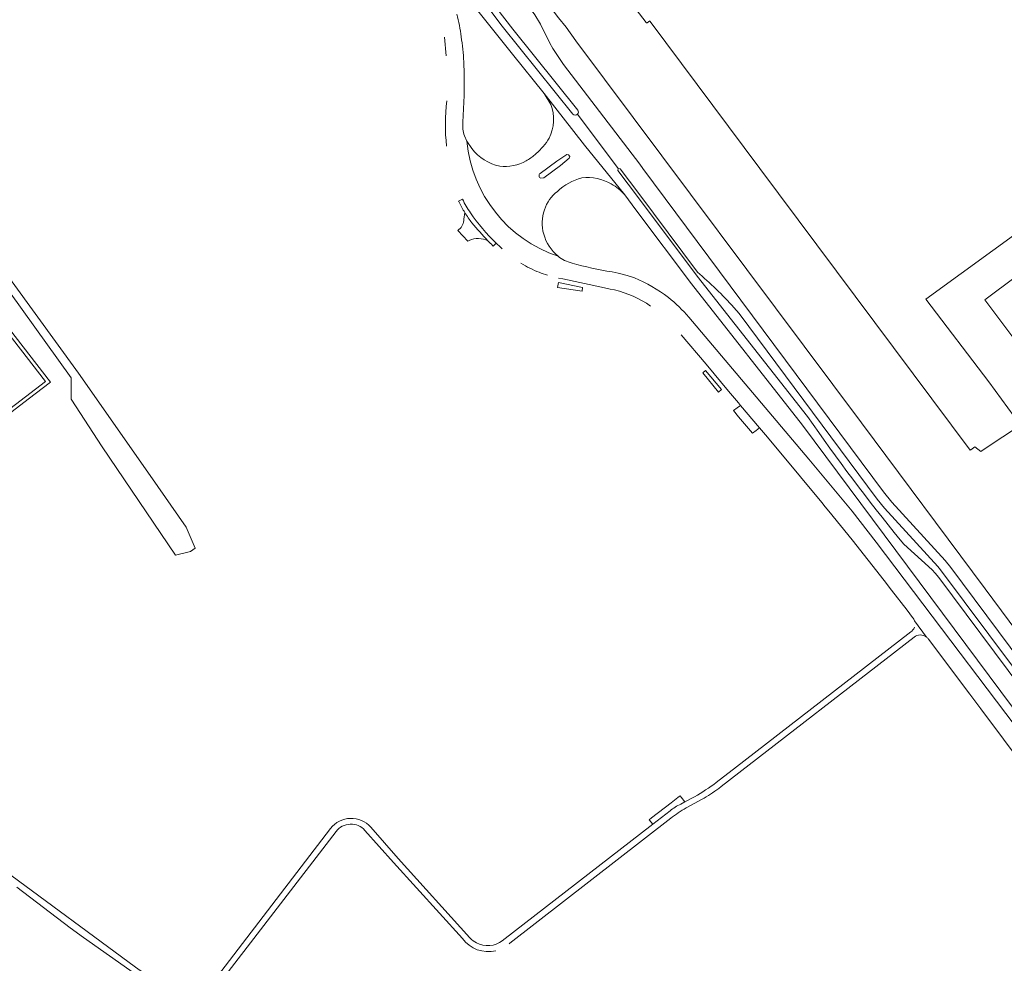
# Model space of a CAD drawing. Header units: metres. Extents: x 166325 to 190320, y 381923 to 404576.
# Tile 283 of 656: x 173460 to 173797, y 386684 to 387006. Entities that reach past the tile are written whole.
import ezdxf

# ---------------------------------------------------------------- set-up
doc = ezdxf.new("R2010")
doc.units = ezdxf.units.M
for name, color, linetype, lineweight in [('B-WE-OG-WATER_KANAAL-GV', 8, 'Continuous', 18), ('B-WE-VH-VERHARDING_ASFALT-GV', 8, 'Continuous', 18), ('B-WE-VH-VERHARDING_BETONSTRAATSTEEN-GV', 8, 'Continuous', 18), ('B-WE-VH-VERHARDING_STRAATBAKSTEEN-GV', 8, 'Continuous', 18)]:
    doc.layers.add(name, color=color, linetype=linetype, lineweight=lineweight)

msp = doc.modelspace()

# ---------------------------------------------------------------- linework, layer by layer
at = {"layer": 'B-WE-OG-WATER_KANAAL-GV', "flags": 128}
for points in [[(173667.849, 387013.835), (173668.69, 387014.545), (173661.683, 387023.756), (173638.258, 387055.132), (173618.8, 387040.515), (173644.397, 387006.447), (173646.972, 387003.27), (173650.269, 386998.559), (173747.813, 386868.148), (173790.018, 386811.501), (173803.857, 386793.018), (173818.713, 386773.158), (173833.526, 386753.386), (173842.8, 386740.909)], [(173674.26, 387004.774), (173667.855, 387013.39), (173667.816, 387013.444)], [(173845.539, 386963.204), (173839.693, 386961.118), (173769.848, 386910.444), (173791.266, 386882.235), (173802.184, 386867.346), (173790.103, 386859.479), (173788.613, 386858.447), (173786.566, 386860.011), (173785.163, 386858.959), (173784.978, 386858.821), (173713.079, 386955.022), (173675.722, 387005.131), (173675.555, 387005.356), (173674.667, 387004.727)]]:
    msp.add_lwpolyline(points, dxfattribs=at)
at = {"layer": 'B-WE-OG-WATER_KANAAL-GV'}
msp.add_lwpolyline([(173674.667, 387004.727, -0.4847599), (173674.26, 387004.774)], format="xyb", dxfattribs=at)
at = {"layer": 'B-WE-OG-WATER_KANAAL-GV', "flags": 128}
msp.add_lwpolyline([(173844.58, 386894.542), (173837.088, 386888.948), (173817.019, 386873.964), (173809.633, 386883.9), (173809.881, 386884.085), (173807.593, 386887.115), (173807.345, 386886.93), (173789.951, 386910.195), (173832.714, 386942.126), (173859.782, 386905.906), (173854.426, 386901.868), (173847.564, 386896.775)], close=True, dxfattribs=at)
at = {"layer": 'B-WE-VH-VERHARDING_ASFALT-GV', "flags": 128}
for points in [[(173831.132, 386747.956), (173778.292, 386818.849), (173776.391, 386821.223), (173758.22, 386841.114), (173755.366, 386844.685), (173673.185, 386955.018), (173672.123, 386956.445), (173646.044, 386990.532), (173642.449, 386995.932), (173641.356, 386997.799), (173638.182, 387004.235), (173636.241, 387007.382), (173598.189, 387058.539), (173538.601, 387138.02)], [(173649.237, 386973.527), (173625.186, 387003.584), (173587.11, 387054.081), (173541.077, 387115.537), (173528.87, 387131.47), (173527.839, 387132.83), (173526.271, 387134.9), (173525.838, 387135.454)], [(173527.833, 387136.977), (173528.271, 387136.39), (173529.813, 387134.346), (173530.851, 387132.97), (173592.682, 387050.372), (173623.359, 387009.619), (173628.819, 387002.528), (173650.959, 386974.918)], [(173529.178, 387123.823), (173529.828, 387123.057), (173580.957, 387054.656), (173599.207, 387030.811), (173603.069, 387025.929), (173615.892, 387009.96), (173628.708, 386994.008), (173639.523, 386980.615), (173653.303, 386962.964), (173666.999, 386945.986), (173670.816, 386940.907), (173689.775, 386915.675), (173727.674, 386867.409), (173827.347, 386733.734)], [(173605.425, 386999.865), (173605.96, 386993.47)], [(173611.75, 386970.768), (173612.12, 386979.93)], [(173666.999, 386945.986), (173653.303, 386962.964), (173639.523, 386980.615), (173641.72, 386976.857)], [(173650.845, 386973.513), (173664.71, 386954.992), (173665.409, 386954.884), (173671.766, 386946.412), (173691.838, 386919.664)], [(173664.663, 386954.343), (173664.71, 386954.992), (173650.845, 386973.513)], [(173613.119, 386964.283), (173612.27, 386966.099)], [(173614.806, 386961.761), (173613.119, 386964.283)], [(173636.758, 386960.073), (173636.317, 386959.695)], [(173729.456, 386870.323), (173691.713, 386918.281), (173671.649, 386945.029), (173664.663, 386954.343)], [(173639.391, 386951.816), (173638.339, 386951.648)], [(173612.381, 386939.945), (173612.056, 386937.745)], [(173610.381, 386934.142), (173610.019, 386933.859), (173613.41, 386930.231)], [(173670.274, 386917.673), (173667.839, 386918.485), (173664.692, 386919.312), (173662.662, 386919.713)], [(173644.405, 386917.6), (173645.907, 386917.28), (173659.058, 386914.475), (173661.99, 386913.85), (173663.523, 386913.523)], [(173704.298, 386907.602), (173706.018, 386905.552), (173753.211, 386842.168), (173755.721, 386839.087), (173773.869, 386819.195), (173774.869, 386817.999), (173832.371, 386740.953)], [(173770.727, 386794.392), (173784.826, 386775.539), (173788.545, 386770.566), (173796.283, 386760.219), (173819.629, 386729.001), (173823.545, 386732.042), (173821.122, 386735.217), (173819.45, 386737.688), (173816.303, 386743.72), (173752.896, 386827.481), (173744.659, 386838.034), (173729.814, 386855.805), (173688.894, 386904.234)], [(173686.307, 386898.173), (173694.752, 386888.169), (173702.476, 386879.018), (173705.788, 386875.032), (173706.551, 386874.133), (173712.964, 386866.475), (173715.018, 386864.059), (173719.77, 386858.53), (173734.251, 386841.053), (173735.465, 386839.569), (173736.678, 386838.084), (173744.601, 386828.272), (173755.554, 386814.406), (173758.133, 386811.132), (173763.392, 386804.235), (173765.236, 386801.763)], [(173830.941, 386739.433), (173774.26, 386815.415), (173772.982, 386816.927), (173771.934, 386818.018), (173762.257, 386826.775), (173761.002, 386828.24)], [(173770.091, 386795.031), (173765.969, 386800.563), (173766.043, 386800.313)], [(173765.969, 386800.563), (173770.091, 386795.031)], [(173764.642, 386796.831), (173704.105, 386750.035), (173702.205, 386748.475), (173698.258, 386745.463)], [(173699.084, 386743.44), (173699.964, 386744.122), (173765.771, 386795.091)], [(173690.816, 386740.6), (173687.557, 386738.795), (173686.174, 386738.029)], [(173688.023, 386736.752), (173693.376, 386739.722)], [(173682.45, 386735.72), (173676.566, 386731.173), (173625.173, 386691.452)], [(173627.747, 386690.588), (173682.68, 386733.227)], [(173459.353, 386709.683), (173477.61, 386695.887), (173482.175, 386692.49), (173517.718, 386667.456), (173520.011, 386665.841), (173525.855, 386673.435), (173568.397, 386728.722)], [(173566.556, 386729.74), (173524.995, 386675.528)], [(173578.294, 386729.079), (173588.04, 386718.14), (173611.565, 386692.17)], [(173614.144, 386692.413), (173589.57, 386719.54), (173580.254, 386730.186)], [(173512.368, 386673.612), (173499.918, 386682.412), (173455.238, 386715.434), (173453.01, 386717.08), (173449.085, 386721.32), (173447.215, 386719.84), (173451.338, 386715.865)]]:
    msp.add_lwpolyline(points, dxfattribs=at)
at = {"layer": 'B-WE-VH-VERHARDING_ASFALT-GV'}
for points in [[(173611.126, 386999.945, 0.0353312), (173609.629, 387007.667)], [(173612, 386991.417, 0.030248), (173611.126, 386999.945)], [(173612.12, 386979.93, 0.0168877), (173612, 386991.417)], [(173606.22, 386978.03, 0.0568937), (173606.14, 386962.633)], [(173641.72, 386976.857, -0.2135135), (173641.184, 386965.349)], [(173612.27, 386966.099, -0.1178394), (173611.75, 386970.768)], [(173613.119, 386964.283, 0.2981484), (173644.203, 386925.069)], [(173641.184, 386965.349, -0.076003), (173636.758, 386960.073)], [(173624.291, 386955.769, -0.1755195), (173614.806, 386961.761)], [(173633.334, 386957.586, -0.1541043), (173624.291, 386955.769)], [(173636.317, 386959.695, -0.0401609), (173633.334, 386957.586)], [(173643.982, 386947.156, -0.1368315), (173652.393, 386951.773)], [(173652.393, 386951.773, -0.16151), (173662.395, 386949.707)], [(173662.395, 386949.707, -0.0904207), (173666.999, 386945.986)], [(173639.575, 386940.926, -0.1466437), (173643.982, 386947.156)], [(173639.331, 386932.622, -0.1568986), (173639.575, 386940.926)], [(173612.056, 386937.745, -0.2106735), (173610.381, 386934.142)], [(173620.29, 386930.302, -0.0204725), (173614.819, 386936.451)], [(173613.41, 386930.231, -0.0151234), (173613.865, 386930.446)], [(173613.865, 386930.446, -0.2192969), (173620.29, 386930.302)], [(173623.077, 386929.531, 0.010895), (173625.168, 386927.582)], [(173644.203, 386925.069, -0.1539579), (173639.331, 386932.622)], [(173648.983, 386922.731, -0.1265926), (173644.203, 386925.069)], [(173631.558, 386922.711, 0.0581836), (173637.799, 386919.57)], [(173637.799, 386919.57, 0.0147393), (173640.583, 386918.627)], [(173662.662, 386919.713, -0.0320472), (173648.983, 386922.731)], [(173691.838, 386919.664, -0.0265013), (173704.298, 386907.602)], [(173681.892, 386910.997, 0.0628134), (173670.274, 386917.673)], [(173663.523, 386913.523, -0.093916), (173675.787, 386908.061)], [(173688.894, 386904.234, 0.0463472), (173681.892, 386910.997)], [(173761.002, 386828.24, -0.017804), (173729.456, 386870.323)], [(173765.236, 386801.763, -0.1091596), (173765.969, 386800.563)], [(173765.931, 386798.403, -0.1624965), (173764.642, 386796.831)], [(173765.771, 386795.091, -0.1590195), (173767.878, 386795.788)], [(173767.878, 386795.788, -0.1665727), (173770.091, 386795.031)], [(173770.091, 386795.031, -0.0619623), (173770.727, 386794.392)], [(173698.258, 386745.463, -0.0364437), (173690.816, 386740.6)], [(173693.376, 386739.722, 0.0350176), (173699.084, 386743.44)], [(173686.174, 386738.029, 0.0813798), (173682.45, 386735.72)], [(173682.68, 386733.227, -0.0380859), (173688.023, 386736.752)], [(173580.254, 386730.186, 0.4733559), (173566.556, 386729.74)], [(173568.397, 386728.722, -0.4699449), (173578.294, 386729.079)], [(173611.565, 386692.17, 0.3022465), (173622.935, 386688.026)], [(173616.359, 386690.697, -0.0867373), (173614.144, 386692.413)], [(173625.173, 386691.452, -0.2942054), (173616.359, 386690.697)], [(173627.526, 386690.391, 0.0098119), (173627.747, 386690.588)]]:
    msp.add_lwpolyline(points, format="xyb", dxfattribs=at)
at = {"layer": 'B-WE-VH-VERHARDING_ASFALT-GV', "flags": 128}
msp.add_lwpolyline([(173419.68, 386967.626), (173417.001, 386965.914), (173418.921, 386963.081), (173448.685, 386924.212), (173477.909, 386883.521), (173477.957, 386876.317), (173488.492, 386859.947), (173513.623, 386822.976), (173518.676, 386824.243), (173520.26, 386825.437), (173517.275, 386832.572), (173504.972, 386850.261), (173480.42, 386885.11), (173450.793, 386925.832), (173421.326, 386964.81)], close=True, dxfattribs=at)
at = {"layer": 'B-WE-VH-VERHARDING_BETONSTRAATSTEEN-GV', "flags": 128}
for points in [[(173530.851, 387132.97), (173528.87, 387131.47), (173541.077, 387115.537), (173587.11, 387054.081), (173625.186, 387003.584), (173649.237, 386973.527)], [(173650.959, 386974.918), (173628.819, 387002.528), (173623.359, 387009.619), (173592.682, 387050.372), (173530.851, 387132.97)], [(173400.007, 386971.591), (173469.161, 386882.271), (173408.109, 386835.484)], [(173408.704, 386834.428), (173463.26, 386876.237), (173470.848, 386882.052), (173400.789, 386972.542)], [(173664.71, 386954.992), (173664.663, 386954.343), (173671.649, 386945.029), (173691.713, 386918.281), (173729.456, 386870.323)], [(173691.838, 386919.664), (173671.766, 386946.412), (173665.409, 386954.884), (173664.71, 386954.992)], [(173611.585, 386944.507), (173610.28, 386943.876)], [(173621.849, 386928.721), (173621.96, 386928.61), (173622.071, 386928.499), (173623.077, 386929.531)], [(173761.002, 386828.24), (173762.257, 386826.775), (173771.934, 386818.018), (173772.982, 386816.927), (173774.26, 386815.415), (173830.941, 386739.433), (173833.655, 386735.794), (173835.34, 386736.975), (173832.371, 386740.953), (173774.869, 386817.999), (173773.869, 386819.195), (173755.721, 386839.087), (173753.211, 386842.168), (173706.018, 386905.552), (173704.298, 386907.602)], [(173686.174, 386738.029), (173687.557, 386738.795), (173686.295, 386740.423), (173685.914, 386740.915), (173685.124, 386740.302), (173682.867, 386738.556), (173676.144, 386733.354), (173675.354, 386732.741), (173676.566, 386731.173), (173682.45, 386735.72)]]:
    msp.add_lwpolyline(points, dxfattribs=at)
at = {"layer": 'B-WE-VH-VERHARDING_BETONSTRAATSTEEN-GV'}
for points in [[(173649.237, 386973.527, 0.4296031), (173650.845, 386973.513)], [(173650.845, 386973.513, 0.3587249), (173650.959, 386974.918)], [(173610.28, 386943.876, 0.0100747), (173610.488, 386943.484)], [(173610.488, 386943.484, 0.0290932), (173612.381, 386939.945)], [(173614.289, 386939.821, -0.0270081), (173611.585, 386944.507)], [(173612.381, 386939.945, 0.0309962), (173614.819, 386936.451)], [(173623.077, 386929.531, -0.0471794), (173614.289, 386939.821)], [(173620.29, 386930.302, 0.007006), (173621.849, 386928.721)]]:
    msp.add_lwpolyline(points, format="xyb", dxfattribs=at)
at = {"layer": 'B-WE-VH-VERHARDING_BETONSTRAATSTEEN-GV', "flags": 128}
for points in [[(173644.387, 386916.091), (173643.974, 386914.336), (173652.456, 386913.118), (173652.611, 386914.358)], [(173694.617, 386886.035), (173693.609, 386885.2), (173698.969, 386878.662), (173700.043, 386879.584)], [(173706.551, 386874.133), (173705.413, 386873.342), (173705.338, 386873.288), (173704.079, 386872.382), (173705.847, 386870.289), (173710.581, 386864.686), (173711.867, 386865.595), (173712.964, 386866.475)]]:
    msp.add_lwpolyline(points, close=True, dxfattribs=at)
at = {"layer": 'B-WE-VH-VERHARDING_STRAATBAKSTEEN-GV', "flags": 128}
msp.add_lwpolyline([(173639.391, 386951.816), (173645.032, 386955.993), (173648.043, 386958.512), (173648.19, 386959.036), (173647.765, 386959.64), (173647.255, 386959.779), (173643.758, 386957.515), (173638.098, 386953.328)], dxfattribs=at)
at = {"layer": 'B-WE-VH-VERHARDING_STRAATBAKSTEEN-GV'}
msp.add_lwpolyline([(173638.098, 386953.328, 0.5791012), (173638.339, 386951.648)], format="xyb", dxfattribs=at)

doc.saveas('drawing.dxf')
